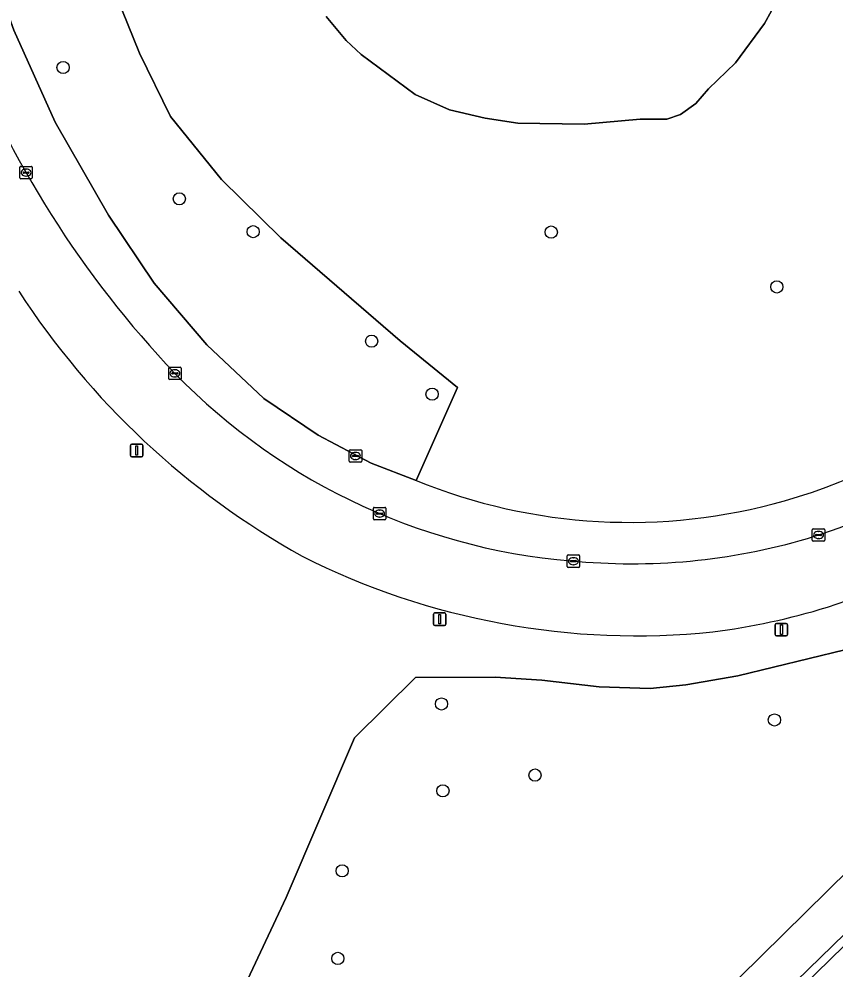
# Model space of a CAD drawing. Extents: x 162082 to 163401, y 388089 to 388636.
# Drawn here: x 162126.4 to 162191.9, y 388303.5 to 388379.6 of the extents above; entities that cross this region are included whole.
import ezdxf

# ---------------------------------------------------------------- set-up
doc = ezdxf.new("R2010")
doc.units = 0
for name, color, linetype in [('IMGEO_Berm_groen', 7, 'Continuous'), ('IMGEO_Boom', 7, 'Continuous'), ('IMGEO_Groenvoorziening', 7, 'Continuous'), ('IMGEO_Kolk', 7, 'Continuous'), ('IMGEO_Lichtmast', 7, 'Continuous'), ('IMGEO_Loofbos', 7, 'Continuous'), ('IMGEO_Meer_plas_ven_vijver', 7, 'Continuous'), ('IMGEO_Rijbaan_lokaal_open', 7, 'Continuous'), ('IMGEO_Rijbaan_regionaal_gesloten', 7, 'Continuous'), ('IMGEO_Rioolput', 7, 'Continuous')]:
    doc.layers.add(name, color=color, linetype=linetype)

msp = doc.modelspace()

# ---------------------------------------------------------------- linework, layer by layer
at = {"layer": 'IMGEO_Berm_groen'}
for points in [[(162158.27, 388342.635), (162154.648, 388344.026), (162150.415, 388346.266), (162146.042, 388349.218), (162141.488, 388353.516), (162137.25, 388358.462), (162133.596, 388363.93), (162129.315, 388371.379), (162125.988, 388378.753), (162122.707, 388387.868), (162120.457, 388395.943), (162118.359, 388404.463), (162117.835, 388406.126), (162116.603, 388420.123), (162123.796, 388423.745), (162124.571, 388428.394), (162120.982, 388427.776)], [(162143.113, 388299.11), (162147.83, 388309.193), (162153.317, 388322.008), (162158.21, 388326.832), (162164.61, 388326.87), (162168.356, 388326.623), (162172.954, 388326.085), (162177.043, 388325.953), (162179.887, 388326.251), (162184.076, 388326.983), (162198.384, 388330.448)], [(162193.018, 388311.476), (162180.686, 388299.296)], [(162184.723, 388297.385), (162189.218, 388302.021), (162188.752, 388302.491), (162195.591, 388309.132)]]:
    msp.add_lwpolyline(points, dxfattribs=at)
for centre, radius, start, end in [((162198.196, 388407.679), 81.856, 200.96672, 223.60171), ((162175.072, 388385.617), 46.395, 285.93503, 331.84597), ((162180.472, 388392.875), 64.444, 212.95842, 240.88748), ((162174.913, 388386.169), 50.164, 224.15053, 266.52214), ((162174.919, 388385.758), 49.997, 288.5206, 315.57016), ((162173.705, 388387.029), 57.305, 287.82853, 314.27663), ((162175.407, 388384.709), 45.43, 247.83918, 285.84413), ((162175.591, 388385.508), 49.55, 265.6933, 287.87527), ((162175.94, 388389.667), 59.484, 243.19762, 275.91371), ((162175.137, 388384.999), 54.939, 277.24913, 287.05543)]:
    msp.add_arc(centre, radius, start, end, dxfattribs=at)
at = {"layer": 'IMGEO_Boom'}
for centre in [(162129.944, 388375.763), (162139.271, 388365.224), (162145.193, 388362.593), (162169.104, 388362.562), (162187.194, 388358.163), (162154.695, 388353.808), (162159.542, 388349.561), (162160.298, 388324.715), (162187.005, 388323.432), (162167.801, 388319.012), (162160.413, 388317.753), (162152.336, 388311.336), (162151.981, 388304.31)]:
    msp.add_circle(centre, 0.489, dxfattribs=at)
at = {"layer": 'IMGEO_Groenvoorziening'}
for points in [[(162134.756, 388429.774), (162130.402, 388429.182), (162130.063, 388419.92), (162128.656, 388418.85), (162127.645, 388415.99), (162126.549, 388411.224), (162126.418, 388406.892), (162126.857, 388402.676), (162128.492, 388397.458), (162133.229, 388383.937), (162136.086, 388376.918), (162138.571, 388371.829), (162142.644, 388366.768), (162147.415, 388362.089), (162156.979, 388353.85), (162161.57, 388350.099), (162158.27, 388342.635)], [(162186.771, 388380.304), (162186.21, 388379.286), (162183.892, 388376.129), (162181.715, 388374.047), (162180.7, 388372.884), (162179.464, 388371.991), (162178.365, 388371.62), (162176.23, 388371.609), (162171.748, 388371.207), (162166.428, 388371.301), (162163.79, 388371.701), (162160.94, 388372.355), (162158.197, 388373.587), (162153.843, 388376.809), (162152.65, 388377.936), (162151.047, 388379.853)]]:
    msp.add_lwpolyline(points, dxfattribs=at)
for centre, radius, start, end in [((162175.072, 388385.617), 46.395, 285.93503, 331.84597), ((162175.407, 388384.709), 45.43, 247.83918, 285.84413)]:
    msp.add_arc(centre, radius, start, end, dxfattribs=at)
at = {"layer": 'IMGEO_Kolk'}
for p, q in [((162126.472, 388366.906), (162126.472, 388367.758)), ((162126.547, 388367.832), (162127.399, 388367.832)), ((162126.96, 388367.612), (162126.985, 388367.612)), ((162127.473, 388367.758), (162127.473, 388366.906)), ((162126.731, 388367.326), (162126.731, 388367.338)), ((162127.169, 388367.289), (162126.771, 388367.289)), ((162126.774, 388367.375), (162127.172, 388367.375)), ((162126.983, 388367.052), (162126.958, 388367.052)), ((162127.215, 388367.338), (162127.215, 388367.326)), ((162127.399, 388366.832), (162126.547, 388366.832)), ((162138.415, 388350.804), (162138.415, 388351.656)), ((162138.49, 388351.73), (162139.342, 388351.73)), ((162139.416, 388351.656), (162139.416, 388350.804)), ((162138.674, 388351.224), (162138.674, 388351.236)), ((162139.112, 388351.187), (162138.714, 388351.187)), ((162138.717, 388351.273), (162139.115, 388351.273)), ((162138.926, 388350.95), (162138.901, 388350.95)), ((162138.903, 388351.51), (162138.928, 388351.51)), ((162139.158, 388351.236), (162139.158, 388351.224)), ((162139.342, 388350.73), (162138.49, 388350.73)), ((162154.835, 388339.556), (162154.835, 388340.408)), ((162154.91, 388340.482), (162155.762, 388340.482)), ((162155.323, 388340.262), (162155.348, 388340.262)), ((162155.836, 388340.408), (162155.836, 388339.556)), ((162155.762, 388339.482), (162154.91, 388339.482)), ((162155.094, 388339.976), (162155.094, 388339.988)), ((162155.532, 388339.939), (162155.134, 388339.939)), ((162155.137, 388340.025), (162155.535, 388340.025)), ((162155.346, 388339.702), (162155.321, 388339.702)), ((162155.578, 388339.988), (162155.578, 388339.976)), ((162190.044, 388337.841), (162190.044, 388338.693)), ((162190.119, 388338.767), (162190.971, 388338.767)), ((162191.045, 388338.693), (162191.045, 388337.841)), ((162190.303, 388338.261), (162190.303, 388338.273)), ((162190.741, 388338.224), (162190.343, 388338.224)), ((162190.346, 388338.31), (162190.744, 388338.31)), ((162190.555, 388337.987), (162190.53, 388337.987)), ((162190.532, 388338.547), (162190.557, 388338.547)), ((162190.787, 388338.273), (162190.787, 388338.261)), ((162190.971, 388337.767), (162190.119, 388337.767)), ((162170.381, 388335.74), (162170.381, 388336.592)), ((162170.456, 388336.666), (162171.308, 388336.666)), ((162170.869, 388336.446), (162170.894, 388336.446)), ((162171.382, 388336.592), (162171.382, 388335.74)), ((162171.308, 388335.666), (162170.456, 388335.666)), ((162170.64, 388336.16), (162170.64, 388336.172)), ((162171.078, 388336.123), (162170.68, 388336.123)), ((162170.683, 388336.209), (162171.081, 388336.209)), ((162170.892, 388335.886), (162170.867, 388335.886)), ((162171.124, 388336.172), (162171.124, 388336.16))]:
    msp.add_line(p, q, dxfattribs=at)
for points in [[(162126.472, 388366.906), (162126.472, 388367.758)], [(162126.547, 388367.832), (162127.399, 388367.832)], [(162127.473, 388367.758), (162127.473, 388366.906)], [(162127.399, 388366.832), (162126.547, 388366.832)], [(162138.415, 388350.804), (162138.415, 388351.656)], [(162138.49, 388351.73), (162139.342, 388351.73)], [(162139.416, 388351.656), (162139.416, 388350.804)], [(162139.342, 388350.73), (162138.49, 388350.73)], [(162154.835, 388339.556), (162154.835, 388340.408)], [(162154.91, 388340.482), (162155.762, 388340.482)], [(162155.836, 388340.408), (162155.836, 388339.556)], [(162155.762, 388339.482), (162154.91, 388339.482)], [(162190.044, 388337.841), (162190.044, 388338.693)], [(162190.119, 388338.767), (162190.971, 388338.767)], [(162191.045, 388338.693), (162191.045, 388337.841)], [(162190.971, 388337.767), (162190.119, 388337.767)], [(162170.381, 388335.74), (162170.381, 388336.592)], [(162170.456, 388336.666), (162171.308, 388336.666)], [(162171.382, 388336.592), (162171.382, 388335.74)], [(162171.308, 388335.666), (162170.456, 388335.666)]]:
    msp.add_lwpolyline(points, dxfattribs=at)
for centre, radius, start, end in [((162126.549, 388367.756), 0.0765, 91.55205, 178.44795), ((162126.549, 388367.756), 0.0765, 91.55205, 178.44795), ((162127.397, 388367.756), 0.0765, 1.55205, 88.44795), ((162127.397, 388367.756), 0.0765, 1.55205, 88.44795), ((162126.549, 388366.908), 0.0765, 181.55205, 268.44795), ((162126.549, 388366.908), 0.0765, 181.55205, 268.44795), ((162126.771, 388367.335), 0.0403, 85.87752, 175.75265), ((162126.768, 388367.325), 0.0366, 178.93798, 274.71019), ((162127.172, 388367.332), 0.043, 264.86636, 352.45326), ((162127.176, 388367.337), 0.0386, 1.73085, 96.63898), ((162127.397, 388366.908), 0.0765, 271.55205, 358.44795), ((162127.397, 388366.908), 0.0765, 271.55205, 358.44795), ((162138.492, 388351.654), 0.0765, 91.55205, 178.44795), ((162138.492, 388351.654), 0.0765, 91.55205, 178.44795), ((162139.34, 388351.654), 0.0765, 1.55205, 88.44795), ((162139.34, 388351.654), 0.0765, 1.55205, 88.44795), ((162138.714, 388351.233), 0.0403, 85.87752, 175.75265), ((162138.711, 388351.223), 0.0366, 178.93798, 274.71019), ((162139.115, 388351.23), 0.043, 264.86636, 352.45326), ((162139.119, 388351.235), 0.0386, 1.73085, 96.63898), ((162138.492, 388350.806), 0.0765, 181.55205, 268.44795), ((162138.492, 388350.806), 0.0765, 181.55205, 268.44795), ((162139.34, 388350.806), 0.0765, 271.55205, 358.44795), ((162139.34, 388350.806), 0.0765, 271.55205, 358.44795), ((162154.912, 388340.406), 0.0765, 91.55205, 178.44795), ((162154.912, 388340.406), 0.0765, 91.55205, 178.44795), ((162155.76, 388340.406), 0.0765, 1.55205, 88.44795), ((162155.76, 388340.406), 0.0765, 1.55205, 88.44795), ((162154.912, 388339.558), 0.0765, 181.55205, 268.44795), ((162154.912, 388339.558), 0.0765, 181.55205, 268.44795), ((162155.134, 388339.985), 0.0403, 85.87752, 175.75265), ((162155.131, 388339.975), 0.0366, 178.93798, 274.71019), ((162155.535, 388339.982), 0.043, 264.86636, 352.45326), ((162155.539, 388339.987), 0.0386, 1.73085, 96.63898), ((162155.76, 388339.558), 0.0765, 271.55205, 358.44795), ((162155.76, 388339.558), 0.0765, 271.55205, 358.44795), ((162190.121, 388338.691), 0.0765, 91.55205, 178.44795), ((162190.121, 388338.691), 0.0765, 91.55205, 178.44795), ((162190.969, 388338.691), 0.0765, 1.55205, 88.44795), ((162190.969, 388338.691), 0.0765, 1.55205, 88.44795), ((162190.343, 388338.27), 0.0403, 85.87752, 175.75265), ((162190.34, 388338.26), 0.0366, 178.93798, 274.71019), ((162190.744, 388338.267), 0.043, 264.86636, 352.45326), ((162190.748, 388338.272), 0.0386, 1.73085, 96.63898), ((162190.121, 388337.843), 0.0765, 181.55205, 268.44795), ((162190.121, 388337.843), 0.0765, 181.55205, 268.44795), ((162190.969, 388337.843), 0.0765, 271.55205, 358.44795), ((162190.969, 388337.843), 0.0765, 271.55205, 358.44795), ((162170.458, 388336.59), 0.0765, 91.55205, 178.44795), ((162170.458, 388336.59), 0.0765, 91.55205, 178.44795), ((162171.306, 388336.59), 0.0765, 1.55205, 88.44795), ((162171.306, 388336.59), 0.0765, 1.55205, 88.44795), ((162170.458, 388335.742), 0.0765, 181.55205, 268.44795), ((162170.458, 388335.742), 0.0765, 181.55205, 268.44795), ((162170.68, 388336.169), 0.0403, 85.87752, 175.75265), ((162170.677, 388336.159), 0.0366, 178.93798, 274.71019), ((162171.081, 388336.166), 0.043, 264.86636, 352.45326), ((162171.085, 388336.171), 0.0386, 1.73085, 96.63898), ((162171.306, 388335.742), 0.0765, 271.55205, 358.44795), ((162171.306, 388335.742), 0.0765, 271.55205, 358.44795)]:
    msp.add_arc(centre, radius, start, end, dxfattribs=at)
for centre, major_axis, ratio, start_param, end_param in [((162126.959, 388367.332), (-0.387, 0.002), 0.722429, 4.712389, 7.853982), ((162126.984, 388367.332), (-0.39, 0.002), 0.717154, 1.570796, 4.712389), ((162138.902, 388351.23), (-0.387, 0.002), 0.722429, 4.712389, 7.853982), ((162138.927, 388351.23), (-0.39, 0.002), 0.717154, 1.570796, 4.712389), ((162155.322, 388339.982), (-0.387, 0.002), 0.722429, 4.712389, 7.853982), ((162155.347, 388339.982), (-0.39, 0.002), 0.717154, 1.570796, 4.712389), ((162190.531, 388338.267), (-0.387, 0.002), 0.722429, 4.712389, 7.853982), ((162190.556, 388338.267), (-0.39, 0.002), 0.717154, 1.570796, 4.712389), ((162170.868, 388336.166), (-0.387, 0.002), 0.722429, 4.712389, 7.853982), ((162170.893, 388336.166), (-0.39, 0.002), 0.717154, 1.570796, 4.712389)]:
    msp.add_ellipse(centre, major_axis=major_axis, ratio=ratio, start_param=start_param, end_param=end_param, dxfattribs=at)
at = {"layer": 'IMGEO_Lichtmast'}
for p, q in [((162135.449, 388345.545), (162136.239, 388345.545)), ((162136.239, 388345.545), (162135.449, 388345.545)), ((162135.349, 388344.645), (162135.349, 388345.445)), ((162135.349, 388345.445), (162135.349, 388344.645)), ((162136.339, 388345.445), (162136.339, 388344.645)), ((162136.339, 388344.645), (162136.339, 388345.445)), ((162136.239, 388344.545), (162135.449, 388344.545)), ((162135.449, 388344.545), (162136.239, 388344.545)), ((162159.653, 388331.111), (162159.653, 388331.911)), ((162159.653, 388331.911), (162159.653, 388331.111)), ((162159.753, 388332.011), (162160.543, 388332.011)), ((162160.543, 388332.011), (162159.753, 388332.011)), ((162160.643, 388331.911), (162160.643, 388331.111)), ((162160.643, 388331.111), (162160.643, 388331.911)), ((162187.07, 388330.274), (162187.07, 388331.074)), ((162187.07, 388331.074), (162187.07, 388330.274)), ((162187.17, 388331.174), (162187.96, 388331.174)), ((162187.96, 388331.174), (162187.17, 388331.174)), ((162188.06, 388331.074), (162188.06, 388330.274)), ((162188.06, 388330.274), (162188.06, 388331.074)), ((162160.543, 388331.011), (162159.753, 388331.011)), ((162159.753, 388331.011), (162160.543, 388331.011)), ((162187.96, 388330.174), (162187.17, 388330.174)), ((162187.17, 388330.174), (162187.96, 388330.174))]:
    msp.add_line(p, q, dxfattribs=at)
for points in [[(162135.769, 388345.42), (162135.919, 388345.42), (162135.919, 388344.67), (162135.769, 388344.67), (162135.769, 388345.42)], [(162160.073, 388331.886), (162160.223, 388331.886), (162160.223, 388331.136), (162160.073, 388331.136), (162160.073, 388331.886)], [(162187.49, 388331.049), (162187.64, 388331.049), (162187.64, 388330.299), (162187.49, 388330.299), (162187.49, 388331.049)]]:
    msp.add_lwpolyline(points, dxfattribs=at)
for centre, start, end in [((162135.449, 388345.445), 90, 180), ((162135.449, 388345.445), 90, 180), ((162136.239, 388345.445), 0, 90), ((162136.239, 388345.445), 360, 90), ((162135.449, 388344.645), 180, 270), ((162135.449, 388344.645), 180, 270), ((162136.239, 388344.645), 270, 0), ((162136.239, 388344.645), 270, 0), ((162159.753, 388331.911), 90, 180), ((162159.753, 388331.911), 90, 180), ((162160.543, 388331.911), 0, 90), ((162160.543, 388331.911), 360, 90), ((162159.753, 388331.111), 180, 270), ((162159.753, 388331.111), 180, 270), ((162160.543, 388331.111), 270, 0), ((162160.543, 388331.111), 270, 0), ((162187.17, 388331.074), 90, 180), ((162187.17, 388331.074), 90, 180), ((162187.96, 388331.074), 0, 90), ((162187.96, 388331.074), 360, 90), ((162187.17, 388330.274), 180, 270), ((162187.17, 388330.274), 180, 270), ((162187.96, 388330.274), 270, 0), ((162187.96, 388330.274), 270, 0)]:
    msp.add_arc(centre, 0.1, start, end, dxfattribs=at)
at = {"layer": 'IMGEO_Loofbos'}
for points in [[(162122.707, 388387.868), (162125.988, 388378.753), (162129.315, 388371.379), (162133.596, 388363.93), (162137.25, 388358.462), (162141.488, 388353.516), (162146.042, 388349.218), (162150.415, 388346.266), (162154.648, 388344.026), (162158.27, 388342.635), (162161.57, 388350.099), (162156.979, 388353.85), (162147.415, 388362.089), (162142.644, 388366.768), (162138.571, 388371.829), (162136.086, 388376.918), (162133.229, 388383.937)], [(162180.686, 388299.296), (162193.018, 388311.476), (162193.865, 388312.04), (162202.196, 388320.54), (162209.844, 388327.945), (162211.418, 388329.641), (162206.939, 388335.167), (162206.561, 388334.895), (162202.302, 388332.264), (162198.384, 388330.448), (162184.076, 388326.983), (162179.887, 388326.251), (162177.043, 388325.953), (162172.954, 388326.085), (162168.356, 388326.623), (162164.61, 388326.87), (162158.21, 388326.832), (162153.317, 388322.008), (162147.83, 388309.193), (162143.113, 388299.11)]]:
    msp.add_lwpolyline(points, dxfattribs=at)
at = {"layer": 'IMGEO_Meer_plas_ven_vijver'}
msp.add_lwpolyline([(162151.047, 388379.853), (162152.65, 388377.936), (162153.843, 388376.809), (162158.197, 388373.587), (162160.94, 388372.355), (162163.79, 388371.701), (162166.428, 388371.301), (162171.748, 388371.207), (162176.23, 388371.609), (162178.365, 388371.62), (162179.464, 388371.991), (162180.7, 388372.884), (162181.715, 388374.047), (162183.892, 388376.129), (162186.21, 388379.286), (162186.771, 388380.304)], dxfattribs=at)
at = {"layer": 'IMGEO_Rijbaan_lokaal_open'}
msp.add_lwpolyline([(162195.591, 388309.132), (162188.752, 388302.491), (162189.218, 388302.021), (162195.96, 388308.612), (162201.091, 388313.607)], dxfattribs=at)
at = {"layer": 'IMGEO_Rijbaan_regionaal_gesloten'}
msp.add_lwpolyline([(162201.091, 388313.607), (162195.96, 388308.612), (162189.218, 388302.021), (162184.723, 388297.385)], dxfattribs=at)
for centre, radius, start, end in [((162198.196, 388407.679), 81.856, 200.96672, 223.60171), ((162180.472, 388392.875), 64.444, 212.95842, 240.88748), ((162174.913, 388386.169), 50.164, 224.15053, 266.52214), ((162174.919, 388385.758), 49.997, 288.5206, 315.57016), ((162173.705, 388387.029), 57.305, 287.82853, 314.27663), ((162175.591, 388385.508), 49.55, 265.6933, 287.87527), ((162175.94, 388389.667), 59.484, 243.19762, 275.91371), ((162175.137, 388384.999), 54.939, 277.24913, 287.05543)]:
    msp.add_arc(centre, radius, start, end, dxfattribs=at)
at = {"layer": 'IMGEO_Rioolput'}
for p, q in [((162152.895, 388344.178), (162152.895, 388345.03)), ((162152.97, 388345.104), (162153.822, 388345.104)), ((162153.383, 388344.884), (162153.408, 388344.884)), ((162153.896, 388345.03), (162153.896, 388344.178)), ((162153.822, 388344.104), (162152.97, 388344.104)), ((162153.154, 388344.598), (162153.154, 388344.61)), ((162153.592, 388344.561), (162153.194, 388344.561)), ((162153.197, 388344.647), (162153.595, 388344.647)), ((162153.406, 388344.324), (162153.381, 388344.324)), ((162153.638, 388344.61), (162153.638, 388344.598))]:
    msp.add_line(p, q, dxfattribs=at)
for points in [[(162152.895, 388344.178), (162152.895, 388345.03)], [(162152.97, 388345.104), (162153.822, 388345.104)], [(162153.896, 388345.03), (162153.896, 388344.178)], [(162153.822, 388344.104), (162152.97, 388344.104)]]:
    msp.add_lwpolyline(points, dxfattribs=at)
for centre, radius, start, end in [((162152.972, 388345.028), 0.0765, 91.55205, 178.44795), ((162152.972, 388345.028), 0.0765, 91.55205, 178.44795), ((162153.82, 388345.028), 0.0765, 1.55205, 88.44795), ((162153.82, 388345.028), 0.0765, 1.55205, 88.44795), ((162152.972, 388344.18), 0.0765, 181.55205, 268.44795), ((162152.972, 388344.18), 0.0765, 181.55205, 268.44795), ((162153.194, 388344.607), 0.0403, 85.87752, 175.75265), ((162153.191, 388344.597), 0.0366, 178.93798, 274.71019), ((162153.595, 388344.604), 0.043, 264.86636, 352.45326), ((162153.599, 388344.609), 0.0386, 1.73085, 96.63898), ((162153.82, 388344.18), 0.0765, 271.55205, 358.44795), ((162153.82, 388344.18), 0.0765, 271.55205, 358.44795)]:
    msp.add_arc(centre, radius, start, end, dxfattribs=at)
for centre, major_axis, ratio, start_param, end_param in [((162153.382, 388344.604), (-0.387, 0.002), 0.722429, 4.712389, 7.853982), ((162153.407, 388344.604), (-0.39, 0.002), 0.717154, 1.570796, 4.712389)]:
    msp.add_ellipse(centre, major_axis=major_axis, ratio=ratio, start_param=start_param, end_param=end_param, dxfattribs=at)

doc.saveas('drawing.dxf')
